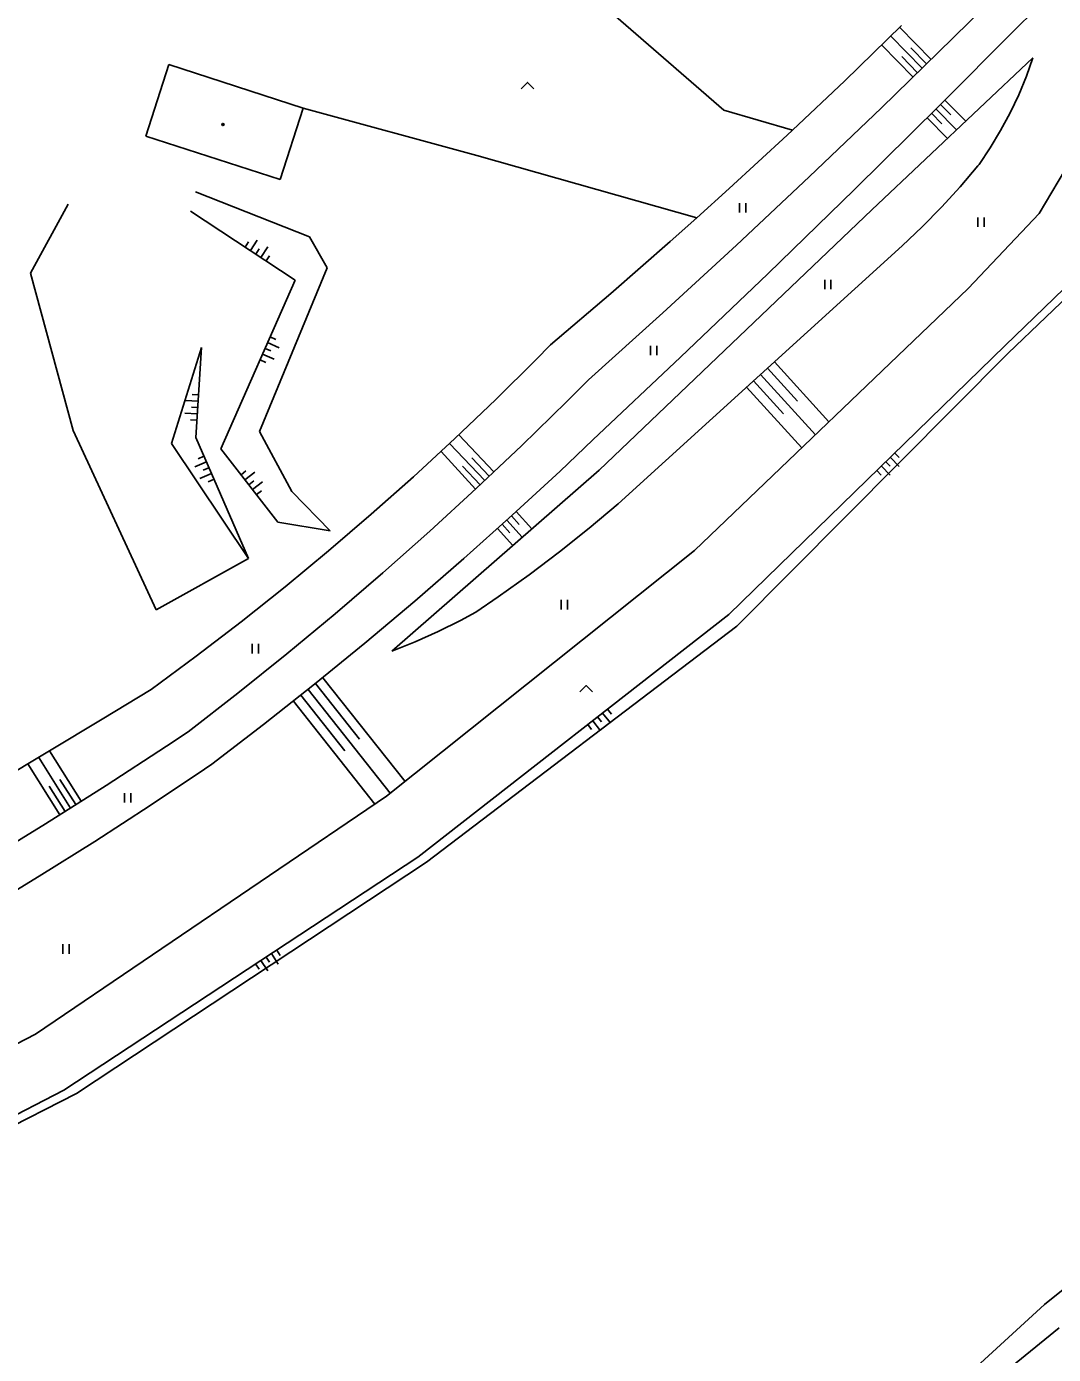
# Model space of a CAD drawing. Extents: x -539515 to -538098, y -1182060 to -1180157.
# Drawn here: x -538720.9 to -538639.2, y -1180980 to -1180874.5 of the extents above; entities that cross this region are included whole.
import ezdxf

# ---------------------------------------------------------------- set-up
doc = ezdxf.new("R2010")
doc.units = 0
for name, color, linetype in [('Vrstva 11', 7, 'Continuous'), ('Vrstva 14', 7, 'Continuous'), ('Vrstva 15', 7, 'Continuous'), ('Vrstva 36', 7, 'Continuous'), ('Vrstva 39', 7, 'Continuous'), ('Vrstva 5', 7, 'Continuous')]:
    doc.layers.add(name, color=color, linetype=linetype)

msp = doc.modelspace()

# ---------------------------------------------------------------- linework, layer by layer
at = {"layer": 'Vrstva 11'}
for p, q in [((-538678.41, -1180869.86), (-538665.46, -1180881.1)), ((-538698.921, -1180880.94), (-538685.09, -1180884.7)), ((-538665.46, -1180881.1), (-538659.993, -1180882.701)), ((-538685.09, -1180884.7), (-538667.595, -1180889.661))]:
    msp.add_line(p, q, dxfattribs=at)
at = {"layer": 'Vrstva 14'}
for p, q in [((-538647.218, -1180875.371), (-538644.48, -1180872.66)), ((-538655.826, -1180878.759), (-538651.308, -1180874.381)), ((-538648.263, -1180880.699), (-538642.28, -1180874.69)), ((-538652.906, -1180880.921), (-538647.218, -1180875.371)), ((-538640.85, -1180876.93), (-538653.67, -1180889.03)), ((-538659.993, -1180882.701), (-538655.826, -1180878.759)), ((-538640.37, -1180889.32), (-538634, -1180878.61)), ((-538658.65, -1180886.414), (-538652.906, -1180880.921)), ((-538655.05, -1180887.41), (-538648.263, -1180880.699)), ((-538660.399, -1180883.08), (-538659.993, -1180882.701)), ((-538665.027, -1180887.342), (-538660.399, -1180883.08)), ((-538643.05, -1180899.82), (-538627.25, -1180884.51)), ((-538642.83, -1180900.43), (-538626.83, -1180885.08)), ((-538664.449, -1180891.848), (-538658.65, -1180886.414)), ((-538698.42, -1180891.16), (-538707.48, -1180887.59)), ((-538661.956, -1180894.125), (-538655.05, -1180887.41)), ((-538720.61, -1180894.05), (-538717.623, -1180888.588)), ((-538653.67, -1180889.03), (-538675.38, -1180909.74)), ((-538707.88, -1180889.13), (-538699.56, -1180894.61)), ((-538646.02, -1180895.29), (-538640.37, -1180889.32)), ((-538697.02, -1180893.65), (-538698.42, -1180891.16)), ((-538674.443, -1180895.688), (-538669.708, -1180891.545)), ((-538673.85, -1180912.4), (-538651.27, -1180891.9)), ((-538670.303, -1180897.224), (-538664.449, -1180891.848)), ((-538717.23, -1180906.57), (-538720.61, -1180894.05)), ((-538702.39, -1180906.65), (-538697.02, -1180893.65)), ((-538668.885, -1180900.751), (-538661.956, -1180894.125)), ((-538699.56, -1180894.61), (-538705.47, -1180908.02)), ((-538667.79, -1180916.12), (-538646.02, -1180895.29)), ((-538679.23, -1180899.77), (-538674.443, -1180895.688)), ((-538676.21, -1180902.54), (-538670.303, -1180897.224)), ((-538707.01, -1180899.97), (-538709.41, -1180907.62)), ((-538707.47, -1180907.12), (-538707.01, -1180899.97)), ((-538665.04, -1180921.2), (-538643.05, -1180899.82)), ((-538664.42, -1180922.13), (-538642.83, -1180900.43)), ((-538675.87, -1180907.32), (-538668.885, -1180900.751)), ((-538677.942, -1180904.27), (-538676.21, -1180902.54)), ((-538686.845, -1180907.211), (-538683.6, -1180904.117)), ((-538681.522, -1180907.762), (-538677.942, -1180904.27)), ((-538710.62, -1180920.84), (-538717.23, -1180906.57)), ((-538699.82, -1180911.43), (-538702.39, -1180906.65)), ((-538709.41, -1180907.62), (-538703.26, -1180916.75)), ((-538703.26, -1180916.75), (-538707.47, -1180907.12)), ((-538705.47, -1180908.02), (-538700.95, -1180913.86)), ((-538685.157, -1180911.196), (-538681.522, -1180907.762)), ((-538678.483, -1180909.798), (-538675.87, -1180907.32)), ((-538675.38, -1180909.74), (-538691.87, -1180924.12)), ((-538682.283, -1180913.309), (-538678.483, -1180909.798)), ((-538688.847, -1180914.571), (-538685.157, -1180911.196)), ((-538696.77, -1180914.54), (-538699.82, -1180911.43)), ((-538696.903, -1180916.138), (-538693.498, -1180913.223)), ((-538686.137, -1180916.76), (-538682.283, -1180913.309)), ((-538700.95, -1180913.86), (-538696.77, -1180914.54)), ((-538692.591, -1180917.887), (-538688.847, -1180914.571)), ((-538692.28, -1180935.65), (-538667.79, -1180916.12)), ((-538703.26, -1180916.75), (-538710.62, -1180920.84)), ((-538690.043, -1180920.151), (-538686.137, -1180916.76)), ((-538696.386, -1180921.143), (-538692.591, -1180917.887)), ((-538694.002, -1180923.482), (-538690.043, -1180920.151)), ((-538700.234, -1180924.338), (-538696.386, -1180921.143)), ((-538689.8, -1180940.51), (-538665.04, -1180921.2)), ((-538689.1, -1180940.89), (-538664.42, -1180922.13)), ((-538698.012, -1180926.75), (-538694.002, -1180923.482)), ((-538704.132, -1180927.47), (-538700.234, -1180924.338)), ((-538702.071, -1180929.957), (-538698.012, -1180926.75)), ((-538714.92, -1180929.529), (-538711.03, -1180927.18)), ((-538708.08, -1180930.54), (-538704.132, -1180927.47)), ((-538730.65, -1180938.969), (-538714.92, -1180929.529)), ((-538706.18, -1180933.1), (-538702.071, -1180929.957)), ((-538709.799, -1180931.682), (-538708.08, -1180930.54)), ((-538714.594, -1180934.804), (-538709.799, -1180931.682)), ((-538706.762, -1180933.497), (-538706.18, -1180933.1)), ((-538711.103, -1180936.404), (-538706.762, -1180933.497)), ((-538719.433, -1180937.858), (-538714.594, -1180934.804)), ((-538720.21, -1180954.59), (-538692.28, -1180935.65)), ((-538715.489, -1180939.245), (-538711.103, -1180936.404)), ((-538724.314, -1180940.845), (-538719.433, -1180937.858)), ((-538719.918, -1180942.018), (-538715.489, -1180939.245)), ((-538717.96, -1180959.02), (-538689.8, -1180940.51)), ((-538716.97, -1180959.3), (-538689.1, -1180940.89)), ((-538724.4, -1180944.73), (-538719.918, -1180942.018)), ((-538745.48, -1180967.52), (-538720.21, -1180954.59)), ((-538744.02, -1180972.47), (-538717.96, -1180959.02)), ((-538743.93, -1180972.99), (-538716.97, -1180959.3))]:
    msp.add_line(p, q, dxfattribs=at)
for points in [[(-538642.28, -1180874.69), (-538639.148, -1180871.584), (-538636.073, -1180868.423)], [(-538645.14, -1180885.42), (-538644.248, -1180884.094), (-538643.423, -1180882.726), (-538642.668, -1180881.318), (-538641.984, -1180879.874), (-538641.374, -1180878.397), (-538640.85, -1180876.93)], [(-538651.27, -1180891.9), (-538649.674, -1180890.391), (-538648.134, -1180888.826), (-538646.653, -1180887.205), (-538645.231, -1180885.531), (-538645.14, -1180885.42)], [(-538669.708, -1180891.545), (-538667.595, -1180889.661), (-538665.027, -1180887.342)], [(-538683.6, -1180904.117), (-538680.411, -1180900.966), (-538679.23, -1180899.77)], [(-538693.498, -1180913.223), (-538690.145, -1180910.247), (-538686.845, -1180907.211)], [(-538673.85, -1180912.4), (-538676.163, -1180914.346), (-538678.527, -1180916.231), (-538680.94, -1180918.052)], [(-538703.868, -1180921.785), (-538700.361, -1180918.993), (-538696.903, -1180916.138)], [(-538680.94, -1180918.052), (-538683.4, -1180919.809), (-538685.18, -1180921.02)], [(-538711.03, -1180927.18), (-538707.425, -1180924.515), (-538703.868, -1180921.785)], [(-538691.87, -1180924.12), (-538690.012, -1180923.378), (-538688.185, -1180922.561), (-538686.393, -1180921.673), (-538685.18, -1180921.02)], [(-538639.92, -1180976.07), (-538622.82, -1180962.35)], [(-538657.79, -1180992.44), (-538639.92, -1180976.07)], [(-538657.31, -1180993), (-538638.77, -1180977.92)]]:
    msp.add_lwpolyline(points, dxfattribs=at)
at = {"layer": 'Vrstva 15'}
for p, q in [((-538649.679, -1180877.772), (-538652.167, -1180875.222)), ((-538648.963, -1180877.074), (-538651.452, -1180874.523)), ((-538650.394, -1180878.471), (-538652.883, -1180875.92)), ((-538649.321, -1180877.423), (-538650.565, -1180876.148)), ((-538650.036, -1180878.121), (-538651.281, -1180876.846)), ((-538647.86, -1180880.294), (-538646.183, -1180881.963)), ((-538648.923, -1180881.352), (-538648.105, -1180882.179)), ((-538648.567, -1180881), (-538646.924, -1180882.663)), ((-538648.212, -1180880.648), (-538647.38, -1180881.478)), ((-538649.279, -1180881.703), (-538647.651, -1180883.349)), ((-538703.536, -1180891.991), (-538703.261, -1180891.573)), ((-538703.119, -1180892.266), (-538702.569, -1180891.431)), ((-538702.701, -1180892.541), (-538702.426, -1180892.123)), ((-538702.283, -1180892.816), (-538701.733, -1180891.981)), ((-538701.866, -1180893.091), (-538701.591, -1180892.673)), ((-538701.751, -1180899.583), (-538700.836, -1180899.987)), ((-538701.55, -1180899.126), (-538701.092, -1180899.328)), ((-538702.155, -1180900.499), (-538701.24, -1180900.902)), ((-538701.953, -1180900.041), (-538701.495, -1180900.243)), ((-538702.356, -1180900.956), (-538701.899, -1180901.158)), ((-538659.584, -1180904.236), (-538661.967, -1180901.611)), ((-538657.083, -1180905.875), (-538661.411, -1180901.107)), ((-538660.695, -1180905.244), (-538663.077, -1180902.62)), ((-538658.167, -1180906.912), (-538662.522, -1180902.115)), ((-538707.253, -1180903.749), (-538707.752, -1180903.717)), ((-538659.251, -1180907.95), (-538663.633, -1180903.124)), ((-538707.285, -1180904.248), (-538708.283, -1180904.184)), ((-538707.317, -1180904.747), (-538707.816, -1180904.715)), ((-538707.349, -1180905.246), (-538708.347, -1180905.182)), ((-538707.381, -1180905.745), (-538707.88, -1180905.713)), ((-538683.751, -1180909.867), (-538686.535, -1180906.92)), ((-538684.478, -1180910.554), (-538687.265, -1180907.604)), ((-538706.616, -1180909.072), (-538707.533, -1180909.472)), ((-538706.817, -1180908.614), (-538707.275, -1180908.814)), ((-538685.206, -1180911.24), (-538687.95, -1180908.24)), ((-538684.114, -1180910.211), (-538685.507, -1180908.736)), ((-538652.557, -1180909.063), (-538652.208, -1180909.421)), ((-538652.199, -1180908.714), (-538651.501, -1180909.431)), ((-538651.84, -1180908.366), (-538651.491, -1180908.724)), ((-538706.216, -1180909.988), (-538707.132, -1180910.389)), ((-538706.416, -1180909.53), (-538706.874, -1180909.73)), ((-538703.867, -1180910.091), (-538703.472, -1180909.785)), ((-538703.561, -1180910.487), (-538702.77, -1180909.875)), ((-538684.841, -1180910.897), (-538686.236, -1180909.421)), ((-538653.274, -1180909.76), (-538652.925, -1180910.119)), ((-538652.915, -1180909.412), (-538652.218, -1180910.129)), ((-538706.015, -1180910.446), (-538706.474, -1180910.647)), ((-538703.255, -1180910.882), (-538702.86, -1180910.576)), ((-538702.949, -1180911.277), (-538702.158, -1180910.665)), ((-538702.643, -1180911.673), (-538702.248, -1180911.367)), ((-538681.976, -1180913.025), (-538680.714, -1180914.392)), ((-538683.462, -1180914.365), (-538682.243, -1180915.725)), ((-538683.089, -1180914.031), (-538682.478, -1180914.714)), ((-538682.717, -1180913.697), (-538681.49, -1180915.068)), ((-538682.344, -1180913.364), (-538681.729, -1180914.052)), ((-538694.442, -1180931.11), (-538697.935, -1180926.699)), ((-538690.815, -1180934.482), (-538697.347, -1180926.233)), ((-538693.215, -1180936.284), (-538699.699, -1180928.096)), ((-538695.618, -1180932.041), (-538699.111, -1180927.63)), ((-538691.988, -1180935.417), (-538698.523, -1180927.164)), ((-538675.095, -1180929.042), (-538674.48, -1180929.83)), ((-538674.7, -1180928.734), (-538674.393, -1180929.128)), ((-538676.278, -1180929.964), (-538675.97, -1180930.358)), ((-538675.883, -1180929.656), (-538675.268, -1180930.445)), ((-538675.489, -1180929.349), (-538675.182, -1180929.743)), ((-538716.582, -1180936.059), (-538719.111, -1180932.053)), ((-538718.273, -1180937.126), (-538720.825, -1180933.084)), ((-538717.428, -1180936.593), (-538719.968, -1180932.568)), ((-538717.005, -1180936.326), (-538718.272, -1180934.318)), ((-538717.85, -1180936.86), (-538719.123, -1180934.843)), ((-538701.448, -1180948.166), (-538700.899, -1180949.002)), ((-538701.03, -1180947.892), (-538700.756, -1180948.31)), ((-538702.702, -1180948.99), (-538702.427, -1180949.408)), ((-538702.284, -1180948.716), (-538701.735, -1180949.551)), ((-538701.866, -1180948.441), (-538701.591, -1180948.859))]:
    msp.add_line(p, q, dxfattribs=at)
at = {"layer": 'Vrstva 36'}
for p, q in [((-538664.194, -1180889.248), (-538664.194, -1180888.498)), ((-538663.694, -1180889.248), (-538663.694, -1180888.498)), ((-538645.238, -1180890.377), (-538645.238, -1180889.627)), ((-538644.738, -1180890.377), (-538644.738, -1180889.627)), ((-538657.424, -1180895.344), (-538657.424, -1180894.594)), ((-538656.924, -1180895.344), (-538656.924, -1180894.594)), ((-538671.276, -1180900.596), (-538671.276, -1180899.846)), ((-538670.776, -1180900.596), (-538670.776, -1180899.846)), ((-538678.385, -1180920.802), (-538678.385, -1180920.052)), ((-538677.885, -1180920.802), (-538677.885, -1180920.052)), ((-538702.983, -1180924.301), (-538702.983, -1180923.551)), ((-538702.483, -1180924.301), (-538702.483, -1180923.551)), ((-538713.138, -1180936.154), (-538713.138, -1180935.404)), ((-538712.638, -1180936.154), (-538712.638, -1180935.404)), ((-538718.045, -1180948.182), (-538718.045, -1180947.432)), ((-538717.545, -1180948.182), (-538717.545, -1180947.432))]:
    msp.add_line(p, q, dxfattribs=at)
for points in [[(-538681.579, -1180879.4), (-538681.079, -1180878.9), (-538680.579, -1180879.4)], [(-538676.906, -1180927.357), (-538676.406, -1180926.857), (-538675.906, -1180927.357)]]:
    msp.add_lwpolyline(points, dxfattribs=at)
at = {"layer": 'Vrstva 39'}
for radius in [0.09, 0.0398]:
    msp.add_circle((-538705.311, -1180882.239), radius, dxfattribs=at)
at = {"layer": 'Vrstva 5'}
for p, q in [((-538711.45, -1180883.16), (-538709.611, -1180877.48)), ((-538709.611, -1180877.48), (-538698.921, -1180880.94)), ((-538698.921, -1180880.94), (-538700.76, -1180886.62)), ((-538700.76, -1180886.62), (-538711.45, -1180883.16))]:
    msp.add_line(p, q, dxfattribs=at)

doc.saveas('drawing.dxf')
